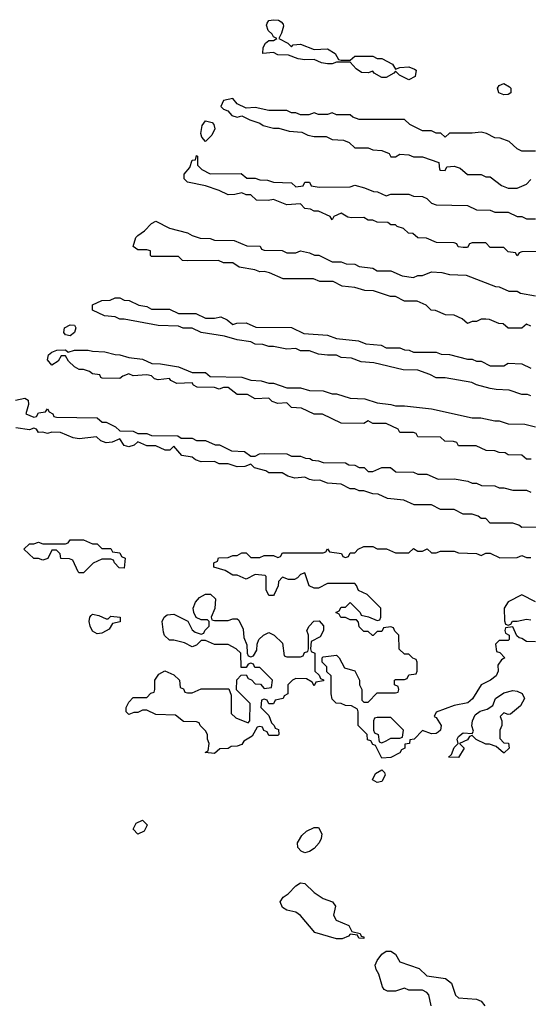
# Model space of a CAD drawing. Header units: inches. Extents: x 2380053 to 2584298, y 380219 to 546618.
# Tile 517 of 656: x 2495947 to 2498199, y 455096 to 459454. Entities that reach past the tile are written whole.
import ezdxf

# ---------------------------------------------------------------- set-up
doc = ezdxf.new("R2010")
doc.units = ezdxf.units.IN
doc.header["$MEASUREMENT"] = 0
doc.layers.add('C4495', color=7, linetype='Continuous')

msp = doc.modelspace()

# ---------------------------------------------------------------- linework, layer by layer
at = {"layer": 'C4495', "color": 2, "elevation": 46}
for points in [[(2497150, 459334), (2497158, 459342), (2497190, 459344.7), (2497250, 459322), (2497310, 459324.7), (2497343.6, 459303.6), (2497358, 459278), (2497370, 459274), (2497410, 459274), (2497430, 459292), (2497510, 459292), (2497530, 459282), (2497550, 459282), (2497596.9, 459256.9), (2497610, 459234), (2497630, 459242), (2497670, 459244.7), (2497695.3, 459235.3), (2497702, 459230), (2497698, 459202), (2497670, 459188), (2497628.4, 459208.4), (2497610, 459226), (2497603.6, 459216.4), (2497570, 459198), (2497550, 459198), (2497516.4, 459216.4), (2497510, 459226), (2497490, 459218), (2497460.4, 459220.4), (2497436.4, 459236.4), (2497410, 459266), (2497350, 459266), (2497330, 459258), (2497310, 459258), (2497283.1, 459263.1), (2497250, 459278), (2497210, 459275.3), (2497180.2, 459280.2), (2497136.4, 459296.4), (2497090, 459298), (2497070, 459308), (2497024, 459304), (2497025.2, 459330), (2497035.3, 459350), (2497050, 459361), (2497070, 459362), (2497086, 459370), (2497070, 459378), (2497064, 459390), (2497046.3, 459406.3), (2497039.5, 459430), (2497042.4, 459437.6), (2497049.7, 459450.3), (2497070, 459453.7), (2497092.3, 459452.3), (2497104.9, 459444.9), (2497114, 459434), (2497115.3, 459424.7), (2497106.4, 459393.6), (2497094, 459370), (2497134, 459350)], [(2498090, 459121.2), (2498068.7, 459130), (2498062, 459150), (2498070, 459162), (2498090, 459170.7), (2498115.9, 459155.9), (2498121, 459150), (2498122, 459130), (2498110, 459122)], [(2496770, 458915.3), (2496753.2, 458933.2), (2496749.6, 458949.6), (2496755.1, 458984.9), (2496770, 459006), (2496798.5, 458998.5), (2496806, 458990), (2496811.3, 458971.3), (2496797.5, 458942.5)], [(2496170, 458054), (2496150, 458059), (2496142.7, 458070), (2496146, 458090), (2496170, 458102.8), (2496190, 458102), (2496196, 458090), (2496190, 458068.7)], [(2496270, 457134), (2496290, 457134), (2496310, 457114), (2496350, 457114), (2496358, 457098), (2496390, 457094), (2496398, 457078), (2496414, 457070), (2496410, 457026), (2496387.3, 457027.3), (2496366, 457050), (2496362, 457062), (2496350, 457066), (2496310, 457066), (2496271.6, 457048.4), (2496230, 457006), (2496210, 457006), (2496206, 457010), (2496182, 457062), (2496167.3, 457067.3), (2496128.9, 457068.9), (2496126, 457090), (2496110, 457106), (2496090, 457106), (2496071.1, 457068.9), (2496050, 457062), (2496030, 457068.7), (2496009.1, 457069.1), (2495966, 457110), (2495990, 457134), (2496010, 457134), (2496030, 457142), (2496050, 457134), (2496150, 457134), (2496162, 457138), (2496170, 457152), (2496230, 457152)], [(2496810, 456794), (2496870, 456794), (2496890, 456802), (2496910, 456802), (2496916.9, 456796.9), (2496936.9, 456756.9), (2496939.6, 456719.6), (2496952.7, 456687.3), (2496954, 456650), (2496958, 456638), (2496970, 456634), (2496982, 456638), (2496996.4, 456663.6), (2496998, 456690), (2497006, 456710), (2497026, 456730), (2497050, 456742), (2497074, 456730), (2497110, 456694), (2497118, 456638), (2497130, 456634), (2497190, 456634), (2497202, 456638), (2497207.3, 456652.7), (2497222, 456658), (2497226, 456670), (2497226, 456730), (2497218, 456750), (2497228, 456770), (2497248.9, 456791.1), (2497272.7, 456792.7), (2497291.6, 456771.6), (2497292, 456750), (2497276.9, 456723.1), (2497238, 456702), (2497234, 456670), (2497238, 456658), (2497254, 456650), (2497254, 456570), (2497272.7, 456552.7), (2497278, 456538), (2497292.7, 456532.7), (2497292.7, 456527.3), (2497258, 456522), (2497250, 456506), (2497242, 456522), (2497216.4, 456536.4), (2497170, 456538), (2497154, 456530), (2497134, 456510), (2497134, 456470), (2497118, 456462), (2497114, 456450), (2497078, 456442), (2497070, 456426), (2497050, 456426), (2497042, 456442), (2497030, 456446), (2497018, 456442), (2497014, 456410), (2497050, 456374), (2497062, 456342), (2497074, 456330), (2497078, 456318), (2497092.7, 456312.7), (2497094, 456290), (2497090, 456286), (2497050, 456286), (2497042, 456302), (2497027.3, 456307.3), (2497022, 456322), (2497010, 456326), (2496998, 456322), (2496976.9, 456283.1), (2496939.6, 456260.4), (2496930, 456246), (2496910, 456238), (2496883.6, 456236.4), (2496870, 456228), (2496832.7, 456227.3), (2496810, 456206), (2496768, 456210), (2496782, 456218), (2496786, 456250), (2496778, 456270), (2496778, 456290), (2496770, 456306), (2496746, 456330), (2496742, 456342), (2496730, 456346), (2496672.7, 456347.3), (2496636.4, 456376.4), (2496550, 456378), (2496510, 456398), (2496490, 456398), (2496470, 456388), (2496452.7, 456387.3), (2496430, 456378), (2496418, 456390), (2496418, 456410), (2496430, 456434), (2496450, 456454), (2496510, 456454), (2496527.3, 456472.7), (2496542, 456478), (2496546, 456490), (2496546, 456530), (2496563.1, 456556.9), (2496590, 456572), (2496630, 456554), (2496654, 456530), (2496658, 456498), (2496672.7, 456492.7), (2496678, 456478), (2496690, 456474), (2496710, 456474), (2496750, 456492), (2496872.7, 456492.7), (2496883.6, 456463.6), (2496883.6, 456383.6), (2496903.6, 456363.6), (2496958, 456342), (2496966, 456350), (2496967.3, 456427.3), (2496907.3, 456487.3), (2496908.4, 456531.6), (2496927.3, 456552.7), (2496950, 456554), (2496958, 456538), (2496972.7, 456532.7), (2496990, 456514), (2497012.7, 456512.7), (2497030, 456494), (2497062, 456498), (2497066, 456530), (2497010, 456586), (2496987.3, 456587.3), (2496982, 456602), (2496970, 456606), (2496958, 456602), (2496950, 456586), (2496927.3, 456587.3), (2496926, 456650), (2496906, 456670), (2496870, 456688), (2496810, 456688), (2496770, 456706), (2496750, 456706), (2496730, 456686), (2496710, 456678), (2496676.4, 456696.4), (2496630, 456708), (2496610, 456708), (2496588.7, 456728.7), (2496583.1, 456743.1), (2496578, 456790), (2496586, 456810), (2496600.4, 456819.6), (2496630, 456822), (2496691.3, 456791.3), (2496710, 456754), (2496723.6, 456743.6), (2496750, 456734), (2496762, 456738), (2496766, 456750), (2496786, 456770), (2496786, 456790), (2496778, 456798), (2496750, 456798), (2496728.7, 456808.7), (2496718, 456830), (2496715.3, 456850), (2496724.7, 456875.3), (2496743.1, 456896.9), (2496768.9, 456911.1), (2496791.6, 456911.6), (2496814, 456890), (2496811.6, 456848.4), (2496794, 456810), (2496798, 456798)], [(2496330, 456802), (2496338, 456802), (2496350, 456814), (2496392, 456810), (2496391.1, 456788.9), (2496358, 456782), (2496343.6, 456756.4), (2496330, 456748.7), (2496310, 456738), (2496290, 456735.3), (2496270, 456748), (2496259, 456770), (2496255.3, 456790), (2496258, 456810), (2496263.1, 456816.9), (2496270, 456822), (2496296.9, 456816.9)], [(2498110, 456378), (2498090, 456386), (2498074, 456370), (2498082, 456350), (2498082, 456330), (2498072, 456310), (2498072.7, 456272.7), (2498090, 456254), (2498111.1, 456251.1), (2498114, 456230), (2498091.6, 456208.4), (2498088.4, 456208.4), (2498056.4, 456236.4), (2498027.3, 456247.3), (2498010, 456248), (2497968.4, 456268.4), (2497950, 456286), (2497938, 456282), (2497930, 456266), (2497894, 456250), (2497914, 456230), (2497890, 456188), (2497846, 456190), (2497858, 456202), (2497870, 456232), (2497888, 456250), (2497884, 456270), (2497890, 456282), (2497910, 456298), (2497950, 456294), (2497955.3, 456304.7), (2497948.9, 456328.9), (2497951.6, 456350), (2497962.9, 456377.1), (2497986.1, 456393.9), (2498017.2, 456402.8), (2498042, 456418), (2498054, 456450), (2498090, 456474), (2498130, 456484.7), (2498150, 456482), (2498171.3, 456471.3), (2498182, 456450), (2498163.6, 456416.4), (2498119.6, 456380.4)], [(2497590, 456366), (2497530, 456366), (2497518, 456362), (2497514, 456350), (2497514, 456310), (2497518, 456298), (2497534, 456290), (2497538, 456258), (2497550, 456254), (2497570, 456262), (2497590, 456274), (2497630, 456274), (2497642, 456278), (2497646, 456310)], [(2497530, 456077.2), (2497508.7, 456090), (2497522, 456118), (2497550, 456134), (2497562, 456122), (2497564.7, 456110), (2497550, 456082.7)], [(2496470, 455848.7), (2496448.9, 455871.1), (2496462, 455898), (2496490, 455910.8), (2496511, 455890), (2496510, 455886), (2496498, 455862)], [(2497210, 455766.9), (2497193.3, 455773.3), (2497178, 455790), (2497177.2, 455810), (2497181.5, 455818.5), (2497196.6, 455843.4), (2497217, 455863), (2497250, 455878.8), (2497270, 455878), (2497284.4, 455850), (2497282.3, 455830), (2497272.9, 455810), (2497250, 455785.7), (2497230, 455772.8)], [(2497470, 455388), (2497448.4, 455388.4), (2497442, 455402), (2497410, 455406), (2497402, 455398), (2497374, 455386), (2497350, 455385.2), (2497253.2, 455413.2), (2497190, 455489), (2497170, 455504), (2497130, 455513.2), (2497110, 455524), (2497099.5, 455550), (2497112.7, 455570), (2497134.9, 455585.1), (2497170, 455620.5), (2497190, 455633), (2497210, 455630.7), (2497250, 455591.3), (2497290, 455564.7), (2497332, 455550), (2497344.7, 455530), (2497336, 455490), (2497348, 455468), (2497404.7, 455444.7), (2497418, 455418), (2497454, 455410), (2497458, 455398), (2497470, 455394)]]:
    msp.add_lwpolyline(points, close=True, dxfattribs=at)
for points in [[(2498230, 458872), (2498170, 458872), (2498150, 458882), (2498114.4, 458914.4), (2498074, 458930), (2498050, 458931.3), (2498014, 458950), (2497990, 458956), (2497950, 458951.3), (2497850, 458952), (2497830, 458934), (2497811.6, 458951.6), (2497790, 458952), (2497770, 458962), (2497730, 458962), (2497674, 458990), (2497650, 459012), (2497450, 459012), (2497422, 459022), (2497410, 459032), (2497350, 459032), (2497330, 459042), (2497310, 459034), (2497270, 459034), (2497250, 459042), (2497227.3, 459032.7), (2497190, 459032), (2497170, 459042), (2497150, 459042), (2497130, 459051.3), (2497050, 459051.3), (2496990, 459064.7), (2496950, 459062), (2496910, 459082), (2496890, 459104.7), (2496850, 459096), (2496837.2, 459070), (2496850, 459057.2), (2496868, 459050), (2496886, 459030), (2496910, 459022), (2496930, 459028), (2496966, 459010), (2497010, 458995.3), (2497025.2, 458985.2), (2497070, 458973.2), (2497093.6, 458973.6), (2497140.2, 458960.2), (2497196, 458956), (2497222.7, 458942.7), (2497250, 458937.2), (2497303.6, 458936.4), (2497330, 458924), (2497380.4, 458920.4), (2497406, 458910), (2497430, 458886), (2497490, 458886), (2497510, 458878), (2497550, 458875.3), (2497582, 458862), (2497590, 458846), (2497610, 458846), (2497630, 458858), (2497670, 458855.3), (2497690, 458846), (2497730, 458846), (2497802, 458822), (2497806, 458790), (2497810, 458788), (2497830, 458786), (2497838, 458802), (2497870, 458806), (2497896.4, 458796.4), (2497930, 458768), (2497990, 458768), (2498010, 458758), (2498030, 458758), (2498080.2, 458720.2), (2498110, 458708.7), (2498150, 458708), (2498190, 458726), (2498210, 458746)], [(2498310, 458428), (2498170, 458426), (2498158, 458422), (2498150, 458408), (2498142, 458422), (2498110, 458426), (2498090, 458446), (2498030, 458446), (2498010, 458466), (2497950, 458466), (2497938, 458462), (2497930, 458446), (2497910, 458446), (2497888.7, 458448.7), (2497882, 458462), (2497870, 458466), (2497792.7, 458467.3), (2497747.3, 458487.3), (2497710, 458488), (2497687.3, 458507.3), (2497668.4, 458508.4), (2497646, 458530), (2497618, 458538), (2497610, 458546), (2497590, 458546), (2497576.4, 458556.4), (2497530, 458558), (2497510, 458566), (2497490, 458566), (2497470, 458578), (2497416.4, 458576.4), (2497400.4, 458580.4), (2497370, 458598), (2497338, 458582), (2497330, 458568), (2497322, 458582), (2497270, 458606), (2497250, 458606), (2497234.6, 458614.6), (2497210, 458618), (2497190, 458638), (2497130, 458634), (2497070, 458658), (2497046.4, 458653.6), (2496995.3, 458655.3), (2496970, 458678), (2496950, 458678), (2496930, 458688), (2496899.8, 458680.2), (2496870, 458679), (2496830, 458698), (2496770, 458718), (2496690, 458735.3), (2496675.3, 458750), (2496675.3, 458770), (2496700.4, 458799.6), (2496710, 458832), (2496726, 458834), (2496730, 458852), (2496734, 458850), (2496734, 458810), (2496754, 458790), (2496790, 458772), (2496927.3, 458772.7), (2496952.7, 458752.7), (2496990, 458752), (2497010, 458744.7), (2497043.6, 458743.6), (2497070, 458734), (2497150, 458732), (2497170, 458714), (2497202, 458718), (2497210, 458734), (2497230, 458734), (2497238, 458718), (2497272.7, 458712.7), (2497410, 458714), (2497430, 458722), (2497474, 458710), (2497512.7, 458692.7), (2497531.6, 458691.6), (2497570, 458674), (2497590, 458682), (2497670, 458682), (2497690, 458672), (2497730, 458671.3), (2497750, 458662), (2497770, 458642), (2497790, 458634), (2497930, 458632), (2497970, 458612), (2498030, 458611.3), (2498050, 458602), (2498110, 458602), (2498150, 458582), (2498170, 458582), (2498190, 458572), (2498230, 458572)], [(2498210, 458098), (2498190, 458106), (2498170, 458088), (2498110, 458088), (2498087.3, 458107.3), (2498068.4, 458108.4), (2498027.3, 458127.3), (2498010, 458128), (2497990, 458128), (2497970, 458118), (2497950, 458118), (2497930, 458108.7), (2497906, 458130), (2497870, 458146), (2497832.7, 458147.3), (2497787.3, 458167.3), (2497768.4, 458168.4), (2497746, 458190), (2497707.3, 458207.3), (2497650, 458208), (2497610, 458228), (2497588.4, 458228.4), (2497514, 458254), (2497474.6, 458254.6), (2497430, 458268), (2497374, 458274), (2497334.6, 458294.6), (2497275.3, 458295.3), (2497247.3, 458307.3), (2497112.7, 458307.3), (2497053.6, 458333.6), (2497030, 458339), (2497010, 458338), (2496987.3, 458347.3), (2496918, 458358), (2496890, 458378), (2496850, 458378), (2496827.3, 458387.3), (2496690, 458386), (2496668.4, 458388.4), (2496650, 458406), (2496530, 458406), (2496526, 458410), (2496526, 458430), (2496510, 458435.3), (2496470, 458435.3), (2496449.2, 458449.2), (2496461.2, 458490), (2496470, 458498.8), (2496500.2, 458519.8), (2496530, 458552), (2496550, 458562), (2496610.9, 458530.9), (2496690, 458511), (2496710, 458498), (2496746.4, 458486.4), (2496790, 458484.7), (2496810, 458478), (2496896.9, 458476.9), (2496952.7, 458452.7), (2497011.6, 458451.6), (2497018, 458438), (2497030, 458434), (2497108.4, 458431.6), (2497130, 458422), (2497170, 458422), (2497190, 458431.3), (2497230, 458422), (2497251.6, 458411.6), (2497271.1, 458411.1), (2497330, 458382), (2497370, 458382), (2497392.7, 458372.7), (2497431.1, 458371.1), (2497450, 458362), (2497510, 458354), (2497530, 458342), (2497590, 458342), (2497639.6, 458319.6), (2497690, 458312), (2497710, 458322), (2497730, 458322), (2497770, 458338), (2497815.3, 458335.3), (2497850, 458326), (2497923.6, 458323.6), (2498052.7, 458272.7), (2498070, 458272), (2498112.7, 458252.7), (2498150, 458252), (2498163.6, 458243.6), (2498230, 458231.3)], [(2498210, 457788.7), (2498194.6, 457794.6), (2498170, 457795.3), (2498114.6, 457814.6), (2498056.4, 457816.4), (2498030, 457822), (2497970, 457838), (2497948.4, 457848.4), (2497830, 457868), (2497790, 457868), (2497763.1, 457883.1), (2497710, 457902), (2497644.7, 457904.7), (2497514.6, 457934.6), (2497459, 457939), (2497415.3, 457955.3), (2497370, 457959), (2497350, 457968.7), (2497310, 457968.7), (2497270, 457974), (2497230, 457988), (2497190, 457988), (2497170, 457998), (2497130, 457995.3), (2497070, 458008), (2497050, 458008), (2497023.6, 458016.4), (2496990, 458018), (2496970, 458028), (2496910, 458037.2), (2496853.2, 458053.2), (2496750, 458068.7), (2496710, 458088), (2496670, 458088), (2496650, 458098), (2496560.2, 458100.2), (2496410, 458128), (2496390, 458128), (2496370, 458138), (2496323.1, 458143.1), (2496270, 458168), (2496270, 458191.3), (2496310, 458211.3), (2496347.3, 458212.7), (2496370, 458222), (2496390, 458222), (2496410, 458212), (2496431.1, 458211.1), (2496474, 458190), (2496510, 458184.7), (2496530, 458172), (2496610, 458172), (2496650, 458154), (2496727.3, 458152.7), (2496770, 458132), (2496810, 458132), (2496838, 458138), (2496866, 458126), (2496890, 458104.7), (2496908.7, 458111.3), (2496950, 458112), (2496992.7, 458092.7), (2497150, 458092), (2497205.4, 458065.4), (2497310, 458058), (2497350, 458042), (2497447.3, 458032.7), (2497479.6, 458019.6), (2497547.3, 458012.7), (2497570, 458002), (2497630, 458002), (2497650, 457992), (2497671.6, 457991.6), (2497690, 457982), (2497790, 457982), (2497812.7, 457972.7), (2497850, 457972), (2497930, 457952), (2497950, 457952), (2497970, 457942), (2497990, 457942), (2498030, 457922), (2498090, 457922), (2498110, 457934), (2498170, 457931.3), (2498210, 457912)], [(2498211.6, 457508.4), (2498190, 457508), (2498170, 457526), (2498110, 457528), (2498096.4, 457536.4), (2498070, 457538), (2498050, 457546), (2498012.7, 457547.3), (2497967.3, 457567.3), (2497890, 457568), (2497882, 457582), (2497867.3, 457587.3), (2497828.4, 457588.4), (2497810, 457606), (2497710, 457608), (2497702, 457622), (2497690, 457626), (2497630, 457626), (2497622, 457642), (2497570, 457666), (2497510, 457666), (2497490, 457678), (2497470, 457666), (2497370, 457668.7), (2497287.3, 457707.3), (2497250, 457708), (2497194, 457734), (2497150, 457738), (2497130, 457758), (2497090, 457755.3), (2497064, 457764), (2497050, 457778), (2496990, 457775.3), (2496955.3, 457795.3), (2496910, 457795.3), (2496870, 457826), (2496850, 457826), (2496830, 457818), (2496810, 457826), (2496732.7, 457827.3), (2496716.4, 457836.4), (2496710, 457846), (2496643.1, 457843.1), (2496616.4, 457856.4), (2496610, 457866), (2496560.2, 457860.2), (2496544, 457864), (2496530, 457878), (2496510, 457882), (2496450, 457878), (2496430, 457886), (2496403.6, 457876.4), (2496390, 457866), (2496312.7, 457867.3), (2496306, 457870), (2496302, 457882), (2496270, 457886), (2496256.4, 457896.4), (2496230, 457906), (2496210, 457906), (2496190, 457918), (2496163.1, 457943.1), (2496150, 457966), (2496130, 457966), (2496118, 457942), (2496090, 457924), (2496070, 457948), (2496074, 457970), (2496090, 457982.8), (2496111.1, 457991.1), (2496150, 457992), (2496162, 457982), (2496190, 457991.3), (2496250, 457991.3), (2496270, 457986), (2496323.6, 457983.6), (2496370, 457971.3), (2496390.9, 457970.9), (2496430, 457958), (2496490, 457951.3), (2496531.6, 457931.6), (2496570, 457931.3), (2496650, 457918), (2496710, 457892), (2496770, 457892), (2496790, 457874), (2496930, 457871), (2496970, 457858), (2497015.3, 457855.3), (2497050, 457844.7), (2497070, 457844.7), (2497130, 457824.7), (2497190, 457824.7), (2497230, 457812), (2497290, 457811.3), (2497330, 457798), (2497350, 457798), (2497410, 457778), (2497475.3, 457775.3), (2497530, 457758), (2497590, 457751.3), (2497610, 457744.7), (2497650, 457744.7), (2497770, 457731.3), (2497950, 457691.3), (2497988.9, 457691.1), (2498050, 457678), (2498070, 457678), (2498110, 457664.7), (2498183.6, 457663.6), (2498230, 457652)], [(2495929.2, 457770), (2495970, 457778.8), (2495984.7, 457770), (2495986, 457750), (2495974, 457710), (2496010, 457694), (2496022, 457698), (2496030, 457714), (2496062, 457718), (2496070, 457732), (2496078, 457718), (2496094, 457710), (2496098, 457698), (2496110, 457694), (2496290, 457692), (2496312.7, 457672.7), (2496330, 457672), (2496371.6, 457651.6), (2496390, 457634), (2496450, 457632), (2496470, 457622), (2496510, 457622), (2496530, 457614), (2496647.3, 457612.7), (2496662, 457602), (2496710, 457602), (2496730, 457592), (2496770, 457592), (2496812.7, 457572.7), (2496831.6, 457571.6), (2496885.4, 457545.4), (2496942, 457542), (2496970, 457522), (2496990, 457522), (2497008.4, 457531.6), (2497030, 457534), (2497130, 457532), (2497150, 457522), (2497190, 457522), (2497212.7, 457512.7), (2497231.6, 457511.6), (2497243.6, 457503.6), (2497270, 457502), (2497290, 457494), (2497390, 457492), (2497403.6, 457483.6), (2497430, 457482), (2497450, 457472), (2497471.6, 457471.6), (2497490, 457454), (2497510, 457454), (2497550, 457472), (2497588.4, 457471.6), (2497612.7, 457452.7), (2497690, 457451.3), (2497710, 457442), (2497750, 457442), (2497799.6, 457419.6), (2497870, 457422), (2497931.1, 457411.1), (2497950, 457402), (2497970, 457402), (2497991.6, 457391.6), (2498050, 457391.3), (2498070, 457382), (2498090, 457382), (2498130, 457372), (2498190, 457371.3), (2498210, 457362)], [(2498247.3, 457207.3), (2498170, 457206), (2498156.4, 457216.4), (2498130, 457226), (2498030, 457226), (2498010, 457246), (2497990, 457246), (2497976.4, 457256.4), (2497950, 457266), (2497910, 457266), (2497870, 457286), (2497810, 457286), (2497770, 457306), (2497692.7, 457307.3), (2497647.3, 457327.3), (2497574.6, 457334.6), (2497533.6, 457353.6), (2497510, 457355.3), (2497470, 457368), (2497450, 457368), (2497430, 457378), (2497410, 457378), (2497370, 457398), (2497310, 457402), (2497275.3, 457415.3), (2497250, 457414), (2497230, 457419), (2497210, 457428.7), (2497164.7, 457424.7), (2497134, 457434), (2497108.4, 457448.4), (2497050, 457448), (2497036.4, 457456.4), (2496986, 457470), (2496970, 457486), (2496943.6, 457476.4), (2496910, 457475.3), (2496870, 457488), (2496830, 457488), (2496810, 457498), (2496750, 457497.2), (2496725.2, 457505.2), (2496710, 457518), (2496664.7, 457524.7), (2496630, 457566), (2496611.6, 457548.4), (2496591.6, 457548.4), (2496550, 457568), (2496510, 457568), (2496470, 457586), (2496454, 457570), (2496430, 457564), (2496409, 457569), (2496390, 457598), (2496356, 457584), (2496330, 457581.2), (2496306, 457590), (2496287.3, 457607.3), (2496210, 457599), (2496183.1, 457603.1), (2496127.3, 457627.3), (2496090, 457628), (2496070, 457622), (2496050, 457628), (2496030, 457626), (2496022, 457642), (2496010, 457646), (2495990, 457638), (2495930, 457648)], [(2498230, 456700.9), (2498190, 456701.2), (2498170, 456715.3), (2498158, 456718), (2498147.3, 456727.3), (2498130, 456766), (2498098, 456762), (2498094, 456750), (2498098, 456738), (2498114, 456730), (2498114, 456710), (2498110, 456706), (2498070, 456706), (2498054, 456690), (2498058, 456658), (2498072.7, 456652.7), (2498094, 456630), (2498079.6, 456620.4), (2498063.6, 456596.4), (2498064.7, 456570), (2498056, 456550), (2498031.3, 456530), (2497990.6, 456509.4), (2497951.7, 456448.3), (2497930.3, 456429.7), (2497870, 456419), (2497791.3, 456388.7), (2497782, 456370), (2497790, 456364.7), (2497812.7, 456330), (2497810.4, 456310), (2497799.6, 456300.4), (2497790, 456294), (2497770, 456292.7), (2497730, 456308), (2497694, 456270), (2497674, 456266), (2497672, 456250), (2497652.7, 456247.3), (2497651.3, 456230), (2497638, 456222), (2497630, 456208.7), (2497590, 456188), (2497550, 456186), (2497522, 456242), (2497510, 456246), (2497502, 456262), (2497487.3, 456267.3), (2497486, 456290), (2497446, 456330), (2497446, 456390), (2497442, 456402), (2497416.4, 456416.4), (2497390, 456418), (2497370, 456428), (2497348.4, 456428.4), (2497330, 456446), (2497326, 456470), (2497326, 456550), (2497307.3, 456567.3), (2497306, 456590), (2497286, 456610), (2497286, 456630), (2497290, 456634), (2497350, 456642), (2497362, 456630), (2497385.4, 456585.4), (2497431.3, 456571.3), (2497452, 456530), (2497452, 456510), (2497462, 456490), (2497462, 456442), (2497470, 456434), (2497490, 456434), (2497530, 456474), (2497610, 456474), (2497622, 456478), (2497626, 456490), (2497622, 456502), (2497606, 456510), (2497606, 456530), (2497610, 456534), (2497650, 456534), (2497662, 456538), (2497670, 456554), (2497702, 456558), (2497706, 456570), (2497706, 456610), (2497702, 456622), (2497687.3, 456627.3), (2497670, 456646), (2497650, 456646), (2497627.3, 456667.3), (2497626, 456730), (2497607.3, 456747.3), (2497602, 456762), (2497590, 456766), (2497558, 456762), (2497550, 456746), (2497530, 456746), (2497511.6, 456728.4), (2497508.4, 456728.4), (2497490, 456746), (2497470, 456746), (2497450, 456766), (2497447.3, 456787.3), (2497438, 456798), (2497410, 456798), (2497390, 456808), (2497368.4, 456808.4), (2497362, 456822), (2497346, 456830), (2497362, 456838), (2497370, 456854), (2497390, 456854), (2497410, 456874), (2497454, 456830), (2497458, 456818), (2497491.6, 456811.6), (2497530, 456794), (2497542, 456798), (2497546, 456810), (2497546, 456850), (2497486, 456910), (2497447.3, 456927.3), (2497438, 456950), (2497430, 456958), (2497310, 456958), (2497270, 456938), (2497250, 456938), (2497228, 456948), (2497210, 457006), (2497190, 456998), (2497176.9, 456983.1), (2497163.6, 456976.4), (2497136.4, 456976.4), (2497110, 456986), (2497092.7, 456967.3), (2497091.6, 456948.4), (2497074, 456910), (2497070, 456906), (2497050, 456906), (2497038, 456930), (2497038, 456990), (2497033.6, 456993.6), (2496990, 456998), (2496950, 456978), (2496910, 456995.3), (2496890, 456995.3), (2496856.4, 457016.4), (2496806, 457030), (2496806, 457050), (2496822, 457058), (2496827.3, 457072.7), (2496870, 457074), (2496890, 457082), (2496910, 457082), (2496930, 457094), (2496950, 457094), (2496970, 457074), (2497010, 457074), (2497030, 457082), (2497070, 457082), (2497090, 457074), (2497102, 457078), (2497110, 457094), (2497290, 457094), (2497302, 457098), (2497310, 457112), (2497318, 457098), (2497371.6, 457091.6), (2497378, 457078), (2497390, 457074), (2497402, 457078), (2497410, 457094), (2497430, 457094), (2497446, 457110), (2497470, 457122), (2497510, 457122), (2497530, 457112), (2497571.6, 457111.6), (2497610, 457094), (2497670, 457094), (2497690, 457114), (2497710, 457102), (2497730, 457102), (2497751.6, 457111.6), (2497770, 457094), (2497790, 457094), (2497810, 457102), (2497870, 457102), (2497890, 457094), (2497970, 457091.3), (2497990, 457082), (2498010, 457092), (2498030, 457092), (2498072.7, 457072.7), (2498150, 457074), (2498170, 457082), (2498190, 457074), (2498210, 457074)], [(2498230, 456878), (2498170, 456908), (2498110, 456878), (2498091.3, 456850), (2498092.7, 456792.7), (2498098, 456778), (2498110, 456774), (2498122, 456778), (2498128.7, 456791.3), (2498150, 456791.3), (2498190, 456801), (2498210, 456798)], [(2497769, 455090), (2497758, 455138), (2497750, 455148), (2497730, 455158), (2497670, 455158), (2497650, 455168), (2497610, 455154), (2497574.6, 455154.6), (2497561.2, 455161.2), (2497553.6, 455173.6), (2497537.2, 455230), (2497525.2, 455250), (2497521.2, 455270), (2497529.5, 455290.5), (2497550, 455318), (2497570, 455331), (2497590, 455331), (2497610, 455318), (2497630, 455284.7), (2497715.3, 455255.3), (2497750, 455222), (2497832, 455210), (2497858, 455190), (2497876.9, 455136.9), (2497890, 455124.7), (2497970, 455118.8), (2497990.5, 455110.5), (2498006, 455090)]]:
    msp.add_lwpolyline(points, dxfattribs=at)

doc.saveas('drawing.dxf')
